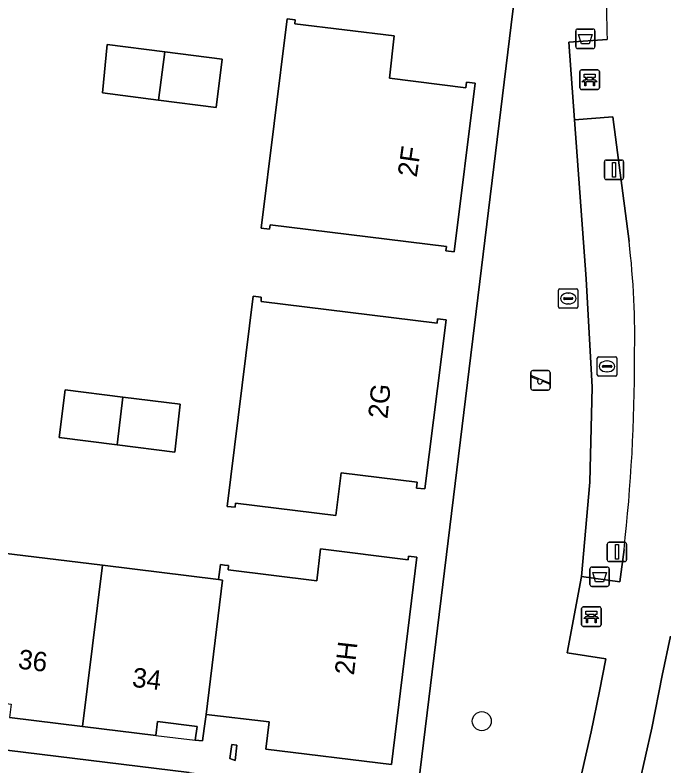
# Model space of a CAD drawing. Extents: x 161692 to 162379, y 380760 to 381678.
# Drawn here: x 162107.46 to 162140.85, y 381472.22 to 381510.85 of the extents above; entities that cross this region are included whole.
import ezdxf

# ---------------------------------------------------------------- set-up
doc = ezdxf.new("R2010")
doc.units = 0
for name, color, linetype in [('IMGEO_Afvalbak', 7, 'Continuous'), ('IMGEO_Bank', 7, 'Continuous'), ('IMGEO_Boom', 7, 'Continuous'), ('IMGEO_Erf', 7, 'Continuous'), ('IMGEO_Groenvoorziening', 7, 'Continuous'), ('IMGEO_Lichtmast', 7, 'Continuous'), ('IMGEO_Muur', 7, 'Continuous'), ('IMGEO_Pand', 7, 'Continuous'), ('IMGEO_Pand_nummerreeks', 7, 'Continuous'), ('IMGEO_Pand_overbouw', 7, 'Continuous'), ('IMGEO_Rioolput', 7, 'Continuous'), ('IMGEO_Speelvoorziening', 7, 'Continuous'), ('IMGEO_Voetpad_open', 7, 'Continuous')]:
    doc.layers.add(name, color=color, linetype=linetype)

msp = doc.modelspace()

# ---------------------------------------------------------------- linework, layer by layer
at = {"layer": 'IMGEO_Afvalbak'}
for p, q in [((162136.31, 381509.228), (162136.31, 381510.028)), ((162136.31, 381510.028), (162136.31, 381509.228)), ((162136.41, 381510.128), (162137.2, 381510.128)), ((162137.2, 381510.128), (162136.41, 381510.128)), ((162137.3, 381510.028), (162137.3, 381509.228)), ((162137.3, 381509.228), (162137.3, 381510.028)), ((162137.2, 381509.128), (162136.41, 381509.128)), ((162136.41, 381509.128), (162137.2, 381509.128)), ((162137.042, 381481.552), (162137.042, 381482.352)), ((162137.042, 381482.352), (162137.042, 381481.552)), ((162137.142, 381482.452), (162137.932, 381482.452)), ((162137.932, 381482.452), (162137.142, 381482.452)), ((162138.032, 381482.352), (162138.032, 381481.552)), ((162138.032, 381481.552), (162138.032, 381482.352)), ((162137.932, 381481.452), (162137.142, 381481.452)), ((162137.142, 381481.452), (162137.932, 381481.452))]:
    msp.add_line(p, q, dxfattribs=at)
for points in [[(162136.453, 381509.842), (162137.157, 381509.842), (162137.008, 381509.372), (162136.602, 381509.372), (162136.453, 381509.842)], [(162137.185, 381482.166), (162137.889, 381482.166), (162137.74, 381481.696), (162137.334, 381481.696), (162137.185, 381482.166)]]:
    msp.add_lwpolyline(points, dxfattribs=at)
for centre, start, end in [((162136.41, 381510.028), 90, 180), ((162136.41, 381510.028), 90, 180), ((162137.2, 381510.028), 0, 90), ((162137.2, 381510.028), 360, 90), ((162136.41, 381509.228), 180, 270), ((162136.41, 381509.228), 180, 270), ((162137.2, 381509.228), 270, 0), ((162137.2, 381509.228), 270, 0), ((162137.142, 381482.352), 90, 180), ((162137.142, 381482.352), 90, 180), ((162137.932, 381482.352), 0, 90), ((162137.932, 381482.352), 360, 90), ((162137.142, 381481.552), 180, 270), ((162137.142, 381481.552), 180, 270), ((162137.932, 381481.552), 270, 0), ((162137.932, 381481.552), 270, 0)]:
    msp.add_arc(centre, 0.1, start, end, dxfattribs=at)
at = {"layer": 'IMGEO_Bank'}
for p, q in [((162136.527, 381507.097), (162136.527, 381507.938)), ((162136.527, 381507.938), (162136.527, 381507.097)), ((162136.602, 381508.022), (162137.443, 381508.022)), ((162137.443, 381508.022), (162136.602, 381508.022)), ((162137.527, 381507.947), (162137.527, 381507.106)), ((162137.527, 381507.106), (162137.527, 381507.947)), ((162137.224, 381507.42), (162136.831, 381507.42)), ((162136.836, 381507.528), (162136.836, 381507.634)), ((162136.88, 381507.634), (162136.88, 381507.528)), ((162137.168, 381507.64), (162136.886, 381507.64)), ((162136.886, 381507.522), (162137.168, 381507.522)), ((162137.174, 381507.528), (162137.174, 381507.634)), ((162137.218, 381507.634), (162137.218, 381507.528)), ((162137.452, 381507.022), (162136.611, 381507.022)), ((162136.611, 381507.022), (162137.452, 381507.022)), ((162136.616, 381479.475), (162136.616, 381480.316)), ((162136.616, 381480.316), (162136.616, 381479.475)), ((162136.691, 381480.4), (162137.532, 381480.4)), ((162137.532, 381480.4), (162136.691, 381480.4)), ((162137.616, 381480.325), (162137.616, 381479.484)), ((162137.616, 381479.484), (162137.616, 381480.325)), ((162136.925, 381479.906), (162136.925, 381480.012)), ((162136.969, 381480.012), (162136.969, 381479.906)), ((162137.257, 381480.018), (162136.975, 381480.018)), ((162136.975, 381479.9), (162137.257, 381479.9)), ((162137.263, 381479.906), (162137.263, 381480.012)), ((162137.307, 381480.012), (162137.307, 381479.906)), ((162137.313, 381479.798), (162136.92, 381479.798)), ((162137.541, 381479.4), (162136.7, 381479.4)), ((162136.7, 381479.4), (162137.541, 381479.4))]:
    msp.add_line(p, q, dxfattribs=at)
for points in [[(162136.83, 381507.64), (162136.744, 381507.64), (162136.744, 381507.801), (162137.307, 381507.801), (162137.307, 381507.64), (162137.224, 381507.64)], [(162136.774, 381507.42), (162136.632, 381507.42), (162136.744, 381507.522), (162136.83, 381507.522)], [(162136.824, 381507.413), (162136.824, 381507.206), (162136.781, 381507.206), (162136.781, 381507.413)], [(162137.224, 381507.522), (162137.307, 381507.522), (162137.419, 381507.42), (162137.28, 381507.42)], [(162137.274, 381507.413), (162137.274, 381507.206), (162137.23, 381507.206), (162137.23, 381507.413)], [(162136.863, 381479.798), (162136.721, 381479.798), (162136.833, 381479.9), (162136.919, 381479.9)], [(162136.919, 381480.018), (162136.833, 381480.018), (162136.833, 381480.179), (162137.396, 381480.179), (162137.396, 381480.018), (162137.313, 381480.018)], [(162137.313, 381479.9), (162137.396, 381479.9), (162137.508, 381479.798), (162137.369, 381479.798)], [(162136.913, 381479.791), (162136.913, 381479.584), (162136.87, 381479.584), (162136.87, 381479.791)], [(162137.363, 381479.791), (162137.363, 381479.584), (162137.319, 381479.584), (162137.319, 381479.791)]]:
    msp.add_lwpolyline(points, dxfattribs=at)
for centre, radius, start, end in [((162136.605, 381507.944), 0.0779, 92.4484, 184.2845), ((162136.605, 381507.944), 0.0779, 92.4484, 184.2845), ((162137.449, 381507.944), 0.0779, 2.4484, 94.2845), ((162137.449, 381507.944), 0.0779, 2.4484, 94.2845), ((162136.774, 381507.413), 0.00671, 2.8957, 87.1043), ((162136.831, 381507.413), 0.00671, 92.8957, 177.1043), ((162136.829, 381507.633), 0.00671, 2.8957, 87.1043), ((162136.829, 381507.529), 0.00671, 272.8957, 357.1043), ((162136.886, 381507.633), 0.00671, 92.8957, 177.1043), ((162136.886, 381507.529), 0.00671, 182.8957, 267.1043), ((162137.168, 381507.633), 0.00671, 2.8957, 87.1043), ((162137.168, 381507.529), 0.00671, 272.8957, 357.1043), ((162137.225, 381507.633), 0.00671, 92.8957, 177.1043), ((162137.225, 381507.529), 0.00671, 182.8957, 267.1043), ((162137.223, 381507.413), 0.00671, 2.8957, 87.1043), ((162137.28, 381507.413), 0.00671, 92.8957, 177.1043), ((162136.605, 381507.1), 0.0779, 182.4484, 274.2845), ((162136.605, 381507.1), 0.0779, 182.4484, 274.2845), ((162137.449, 381507.1), 0.0779, 272.4484, 4.2845), ((162137.449, 381507.1), 0.0779, 272.4484, 4.2845), ((162136.694, 381480.322), 0.0779, 92.4484, 184.2845), ((162136.694, 381480.322), 0.0779, 92.4484, 184.2845), ((162137.538, 381480.322), 0.0779, 2.4484, 94.2845), ((162137.538, 381480.322), 0.0779, 2.4484, 94.2845), ((162136.918, 381480.011), 0.00671, 2.8957, 87.1043), ((162136.918, 381479.907), 0.00671, 272.8957, 357.1043), ((162136.975, 381480.011), 0.00671, 92.8957, 177.1043), ((162136.975, 381479.907), 0.00671, 182.8957, 267.1043), ((162137.257, 381480.011), 0.00671, 2.8957, 87.1043), ((162137.257, 381479.907), 0.00671, 272.8957, 357.1043), ((162137.314, 381480.011), 0.00671, 92.8957, 177.1043), ((162137.314, 381479.907), 0.00671, 182.8957, 267.1043), ((162136.694, 381479.478), 0.0779, 182.4484, 274.2845), ((162136.694, 381479.478), 0.0779, 182.4484, 274.2845), ((162136.863, 381479.791), 0.00671, 2.8957, 87.1043), ((162136.92, 381479.791), 0.00671, 92.8957, 177.1043), ((162137.312, 381479.791), 0.00671, 2.8957, 87.1043), ((162137.369, 381479.791), 0.00671, 92.8957, 177.1043), ((162137.538, 381479.478), 0.0779, 272.4484, 4.2845), ((162137.538, 381479.478), 0.0779, 272.4484, 4.2845)]:
    msp.add_arc(centre, radius, start, end, dxfattribs=at)
at = {"layer": 'IMGEO_Boom'}
msp.add_circle((162131.48, 381474.522), 0.489, dxfattribs=at)
at = {"layer": 'IMGEO_Erf'}
for points in [[(162134.534, 381522.993), (162121.812, 381524.568), (162005.061, 381538.886), (162002.066, 381514.499), (162001.603, 381510.725), (161998.605, 381486.311), (162116.422, 381471.873), (162120.422, 381471.33), (162128.114, 381470.452)], [(162121.463, 381510.659), (162121.88, 381510.608), (162121.855, 381510.4), (162126.964, 381509.775), (162126.721, 381507.601), (162130.655, 381507.101), (162130.691, 381507.399), (162131.139, 381507.344), (162130.064, 381498.672), (162129.633, 381498.724), (162129.659, 381498.941), (162120.582, 381500.05), (162120.551, 381499.831), (162120.123, 381499.882)], [(162112.204, 381509.337), (162115.165, 381508.959), (162118.126, 381508.582), (162117.809, 381506.096), (162114.848, 381506.473), (162111.966, 381506.841)], [(162119.722, 381496.379), (162120.124, 381496.331), (162120.126, 381496.117), (162129.18, 381495.004), (162129.207, 381495.222), (162129.637, 381495.169), (162128.555, 381486.47), (162128.116, 381486.517), (162128.148, 381486.815), (162124.234, 381487.292), (162123.97, 381485.109), (162118.81, 381485.733), (162118.784, 381485.523), (162118.377, 381485.574)], [(162110.038, 381491.562), (162113.013, 381491.191), (162115.952, 381490.824), (162115.682, 381488.367), (162112.707, 381488.738), (162109.732, 381489.109)], [(162118.879, 381473.289), (162118.781, 381472.496), (162118.521, 381472.6), (162118.611, 381473.321)]]:
    msp.add_lwpolyline(points, close=True, dxfattribs=at)
msp.add_lwpolyline([(162106.153, 381483.253), (162111.958, 381482.542), (162117.929, 381481.809), (162118.031, 381482.583), (162118.236, 381482.556), (162118.436, 381482.529), (162118.422, 381482.316), (162122.984, 381481.743), (162123.186, 381483.381), (162127.683, 381482.828), (162127.71, 381483.016), (162128.133, 381482.957), (162126.825, 381472.297), (162120.359, 381473.09), (162120.529, 381474.48), (162117.288, 381474.871), (162117.194, 381474.141), (162117.108, 381473.506), (162116.729, 381473.546), (162116.826, 381474.245), (162114.795, 381474.498), (162114.698, 381473.789), (162110.935, 381474.25), (162107.172, 381474.71)], dxfattribs=at)
at = {"layer": 'IMGEO_Groenvoorziening'}
for points in [[(162137.878, 381515.625), (162136.028, 381515.685), (162135.896, 381520.042), (162136.253, 381522.78), (162134.534, 381522.993), (162128.114, 381470.452), (162136.098, 381469.54), (162136.132, 381469.679), (162137.098, 381473.976), (162137.54, 381476.058), (162137.862, 381477.735), (162135.872, 381478.037), (162136.615, 381481.958), (162137.038, 381486.816), (162137.151, 381491.712), (162136.854, 381497.27), (162136.256, 381505.455)], [(162136.256, 381505.455), (162136.241, 381505.454), (162135.956, 381509.446), (162137.935, 381509.594)], [(162139.057, 381499.197), (162138.226, 381505.604), (162136.256, 381505.455), (162136.854, 381497.27), (162137.151, 381491.712), (162137.038, 381486.816), (162136.615, 381481.958), (162138.583, 381481.696), (162138.796, 381483.355)], [(162141.187, 381478.89), (162140.765, 381476.878), (162140.235, 381474.157), (162139.583, 381471.273), (162139.052, 381469.019), (162141.011, 381468.8), (162142.857, 381483.773)]]:
    msp.add_lwpolyline(points, dxfattribs=at)
for centre, radius, start, end in [((162246.064, 381513.632), 108.205, 178.94447, 182.13852), ((162097.159, 381494.248), 42.19, 358.6197, 6.7362), ((162052.795, 381493.01), 86.542, 353.59436, 0.14687)]:
    msp.add_arc(centre, radius, start, end, dxfattribs=at)
at = {"layer": 'IMGEO_Lichtmast'}
for p, q in [((162137.786, 381502.489), (162137.786, 381503.289)), ((162137.786, 381503.289), (162137.786, 381502.489)), ((162137.886, 381503.389), (162138.676, 381503.389)), ((162138.676, 381503.389), (162137.886, 381503.389)), ((162138.776, 381503.289), (162138.776, 381502.489)), ((162138.776, 381502.489), (162138.776, 381503.289)), ((162138.676, 381502.389), (162137.886, 381502.389)), ((162137.886, 381502.389), (162138.676, 381502.389)), ((162138.036, 381483.73), (162138.826, 381483.73)), ((162138.826, 381483.73), (162138.036, 381483.73)), ((162137.936, 381482.83), (162137.936, 381483.63)), ((162137.936, 381483.63), (162137.936, 381482.83)), ((162138.926, 381483.63), (162138.926, 381482.83)), ((162138.926, 381482.83), (162138.926, 381483.63)), ((162138.826, 381482.73), (162138.036, 381482.73)), ((162138.036, 381482.73), (162138.826, 381482.73))]:
    msp.add_line(p, q, dxfattribs=at)
for points in [[(162138.206, 381503.264), (162138.356, 381503.264), (162138.356, 381502.514), (162138.206, 381502.514), (162138.206, 381503.264)], [(162138.356, 381483.605), (162138.506, 381483.605), (162138.506, 381482.855), (162138.356, 381482.855), (162138.356, 381483.605)]]:
    msp.add_lwpolyline(points, dxfattribs=at)
for centre, start, end in [((162137.886, 381503.289), 90, 180), ((162137.886, 381503.289), 90, 180), ((162138.676, 381503.289), 0, 90), ((162138.676, 381503.289), 360, 90), ((162137.886, 381502.489), 180, 270), ((162137.886, 381502.489), 180, 270), ((162138.676, 381502.489), 270, 0), ((162138.676, 381502.489), 270, 0), ((162138.036, 381483.63), 90, 180), ((162138.036, 381483.63), 90, 180), ((162138.826, 381483.63), 0, 90), ((162138.826, 381483.63), 360, 90), ((162138.036, 381482.83), 180, 270), ((162138.036, 381482.83), 180, 270), ((162138.826, 381482.83), 270, 0), ((162138.826, 381482.83), 270, 0)]:
    msp.add_arc(centre, 0.1, start, end, dxfattribs=at)
at = {"layer": 'IMGEO_Muur'}
for points in [[(162118.781, 381472.496), (162118.521, 381472.6), (162118.611, 381473.321)], [(162118.611, 381473.321), (162118.879, 381473.289), (162118.781, 381472.496)]]:
    msp.add_lwpolyline(points, dxfattribs=at)
at = {"layer": 'IMGEO_Pand'}
for points in [[(162130.691, 381507.399), (162130.655, 381507.101), (162126.721, 381507.601), (162126.964, 381509.775), (162121.855, 381510.4), (162121.88, 381510.608), (162121.463, 381510.659), (162120.123, 381499.882), (162120.551, 381499.831), (162120.582, 381500.05), (162129.659, 381498.941), (162129.633, 381498.724), (162130.064, 381498.672), (162131.139, 381507.344)], [(162115.165, 381508.959), (162112.204, 381509.337), (162111.966, 381506.841), (162114.848, 381506.473)], [(162115.165, 381508.959), (162114.848, 381506.473), (162117.809, 381506.096), (162118.126, 381508.582)], [(162129.637, 381495.169), (162129.207, 381495.222), (162129.18, 381495.004), (162120.126, 381496.117), (162120.124, 381496.331), (162119.722, 381496.379), (162118.377, 381485.574), (162118.784, 381485.523), (162118.81, 381485.733), (162123.97, 381485.109), (162124.234, 381487.292), (162128.148, 381486.815), (162128.116, 381486.517), (162128.555, 381486.47)], [(162112.707, 381488.738), (162113.013, 381491.191), (162110.038, 381491.562), (162109.732, 381489.109)], [(162112.707, 381488.738), (162115.682, 381488.367), (162115.952, 381490.824), (162113.013, 381491.191)], [(162117.288, 381474.871), (162120.529, 381474.48), (162120.359, 381473.09), (162126.825, 381472.297), (162128.133, 381482.957), (162127.71, 381483.016), (162127.683, 381482.828), (162123.186, 381483.381), (162122.984, 381481.743), (162118.422, 381482.316), (162118.436, 381482.529), (162118.236, 381482.556), (162118.031, 381482.583), (162117.929, 381481.809), (162118.141, 381481.783)], [(162111.958, 381482.542), (162106.153, 381483.253), (162105.217, 381475.663), (162107.257, 381475.405), (162107.172, 381474.71), (162110.935, 381474.25)], [(162117.929, 381481.809), (162111.958, 381482.542), (162110.935, 381474.25), (162114.698, 381473.789), (162114.795, 381474.498), (162116.826, 381474.245), (162116.729, 381473.546), (162117.108, 381473.506), (162117.194, 381474.141), (162117.288, 381474.871), (162118.141, 381481.783)], [(162118.879, 381473.289), (162118.611, 381473.321), (162118.521, 381472.6), (162118.781, 381472.496)]]:
    msp.add_lwpolyline(points, close=True, dxfattribs=at)
at = {"layer": 'IMGEO_Pand_overbouw'}
msp.add_lwpolyline([(162116.826, 381474.245), (162114.795, 381474.498), (162114.698, 381473.789), (162116.729, 381473.546)], close=True, dxfattribs=at)
at = {"layer": 'IMGEO_Rioolput'}
for p, q in [((162135.427, 381495.838), (162135.427, 381496.69)), ((162135.502, 381496.764), (162136.354, 381496.764)), ((162135.915, 381496.544), (162135.94, 381496.544)), ((162136.428, 381496.69), (162136.428, 381495.838)), ((162135.686, 381496.258), (162135.686, 381496.27)), ((162136.124, 381496.221), (162135.726, 381496.221)), ((162135.729, 381496.307), (162136.127, 381496.307)), ((162136.17, 381496.27), (162136.17, 381496.258)), ((162136.354, 381495.764), (162135.502, 381495.764)), ((162135.938, 381495.984), (162135.913, 381495.984)), ((162137.423, 381492.347), (162137.423, 381493.199)), ((162137.498, 381493.273), (162138.35, 381493.273)), ((162137.911, 381493.053), (162137.936, 381493.053)), ((162138.424, 381493.199), (162138.424, 381492.347)), ((162137.682, 381492.767), (162137.682, 381492.779)), ((162138.12, 381492.73), (162137.722, 381492.73)), ((162137.725, 381492.816), (162138.123, 381492.816)), ((162138.166, 381492.779), (162138.166, 381492.767)), ((162138.35, 381492.273), (162137.498, 381492.273)), ((162137.934, 381492.493), (162137.909, 381492.493))]:
    msp.add_line(p, q, dxfattribs=at)
for points in [[(162135.427, 381495.838), (162135.427, 381496.69)], [(162135.502, 381496.764), (162136.354, 381496.764)], [(162136.428, 381496.69), (162136.428, 381495.838)], [(162136.354, 381495.764), (162135.502, 381495.764)], [(162137.423, 381492.347), (162137.423, 381493.199)], [(162137.498, 381493.273), (162138.35, 381493.273)], [(162138.424, 381493.199), (162138.424, 381492.347)], [(162138.35, 381492.273), (162137.498, 381492.273)]]:
    msp.add_lwpolyline(points, dxfattribs=at)
for centre, radius, start, end in [((162135.504, 381496.688), 0.0765, 91.552, 178.448), ((162135.504, 381496.688), 0.0765, 91.552, 178.448), ((162136.352, 381496.688), 0.0765, 1.552, 88.448), ((162136.352, 381496.688), 0.0765, 1.552, 88.448), ((162135.726, 381496.267), 0.0403, 85.8775, 175.7526), ((162135.723, 381496.257), 0.0366, 178.938, 274.7102), ((162136.127, 381496.264), 0.043, 264.8664, 352.4533), ((162136.131, 381496.269), 0.0386, 1.7309, 96.639), ((162135.504, 381495.84), 0.0765, 181.552, 268.448), ((162135.504, 381495.84), 0.0765, 181.552, 268.448), ((162136.352, 381495.84), 0.0765, 271.552, 358.448), ((162136.352, 381495.84), 0.0765, 271.552, 358.448), ((162137.5, 381493.197), 0.0765, 91.552, 178.448), ((162137.5, 381493.197), 0.0765, 91.552, 178.448), ((162138.348, 381493.197), 0.0765, 1.552, 88.448), ((162138.348, 381493.197), 0.0765, 1.552, 88.448), ((162137.722, 381492.776), 0.0403, 85.8775, 175.7526), ((162137.719, 381492.766), 0.0366, 178.938, 274.7102), ((162138.123, 381492.773), 0.043, 264.8664, 352.4533), ((162138.127, 381492.778), 0.0386, 1.7309, 96.639), ((162137.5, 381492.349), 0.0765, 181.552, 268.448), ((162137.5, 381492.349), 0.0765, 181.552, 268.448), ((162138.348, 381492.349), 0.0765, 271.552, 358.448), ((162138.348, 381492.349), 0.0765, 271.552, 358.448)]:
    msp.add_arc(centre, radius, start, end, dxfattribs=at)
for centre, major_axis, ratio, start_param, end_param in [((162135.914, 381496.264), (-0.387, 0.002), 0.722429, 4.712389, 7.853982), ((162135.939, 381496.264), (-0.39, 0.002), 0.717154, 1.570796, 4.712389), ((162137.91, 381492.773), (-0.387, 0.002), 0.722429, 4.712389, 7.853982), ((162137.935, 381492.773), (-0.39, 0.002), 0.717154, 1.570796, 4.712389)]:
    msp.add_ellipse(centre, major_axis=major_axis, ratio=ratio, start_param=start_param, end_param=end_param, dxfattribs=at)
at = {"layer": 'IMGEO_Speelvoorziening'}
for p, q in [((162133.999, 381491.657), (162133.999, 381492.457)), ((162133.999, 381492.457), (162133.999, 381491.657)), ((162134.382, 381492.085), (162134.043, 381492.222)), ((162134.068, 381492.282), (162134.944, 381491.929)), ((162134.099, 381492.557), (162134.889, 381492.557)), ((162134.889, 381492.557), (162134.099, 381492.557)), ((162134.989, 381492.457), (162134.989, 381491.657)), ((162134.989, 381491.657), (162134.989, 381492.457)), ((162134.92, 381491.869), (162134.58, 381492.006)), ((162134.889, 381491.557), (162134.099, 381491.557)), ((162134.099, 381491.557), (162134.889, 381491.557))]:
    msp.add_line(p, q, dxfattribs=at)
for centre, radius, start, end in [((162134.099, 381492.457), 0.1, 90, 180), ((162134.099, 381492.457), 0.1, 90, 180), ((162134.056, 381492.252), 0.0327, 68.078, 248.078), ((162134.889, 381492.457), 0.1, 0, 90), ((162134.889, 381492.457), 0.1, 360, 90), ((162134.461, 381491.995), 0.12, 130.9928, 5.1632), ((162134.932, 381491.899), 0.0327, 248.078, 68.078), ((162134.099, 381491.657), 0.1, 180, 270), ((162134.099, 381491.657), 0.1, 180, 270), ((162134.889, 381491.657), 0.1, 270, 0), ((162134.889, 381491.657), 0.1, 270, 0)]:
    msp.add_arc(centre, radius, start, end, dxfattribs=at)
at = {"layer": 'IMGEO_Voetpad_open'}
for points in [[(162137.935, 381509.594), (162135.956, 381509.446), (162136.241, 381505.454), (162136.256, 381505.455), (162138.226, 381505.604), (162139.057, 381499.197)], [(162116.422, 381471.873), (161998.605, 381486.311)], [(162138.796, 381483.355), (162138.583, 381481.696), (162136.615, 381481.958), (162135.872, 381478.037), (162137.862, 381477.735), (162137.54, 381476.058), (162137.098, 381473.976), (162136.132, 381469.679), (162136.098, 381469.54), (162135.569, 381467.368), (162134.548, 381463.172)], [(162137.744, 381463.53), (162138.536, 381466.832), (162138.577, 381467.005), (162139.052, 381469.019), (162139.583, 381471.273), (162140.235, 381474.157), (162140.765, 381476.878), (162141.187, 381478.89)]]:
    msp.add_lwpolyline(points, dxfattribs=at)
for centre, radius, start, end in [((162246.064, 381513.632), 108.205, 178.94447, 182.13852), ((162097.159, 381494.248), 42.19, 358.6197, 6.7362), ((162052.795, 381493.01), 86.542, 353.59436, 0.14687)]:
    msp.add_arc(centre, radius, start, end, dxfattribs=at)

# ---------------------------------------------------------------- texts
at = {"layer": 'IMGEO_Pand_nummerreeks'}
for s, rotation, p in [('2F', 81.7267, (162128.127, 381502.472)), ('2G', 84.3423, (162126.62, 381490.055)), ('2H', 83.7091, (162124.898, 381476.861)), ('36', 352.9698, (162107.58, 381477.233)), ('34', 353.2448, (162113.45, 381476.294))]:
    msp.add_text(s, height=1, rotation=rotation, dxfattribs=at).set_placement(p)

doc.saveas('drawing.dxf')
